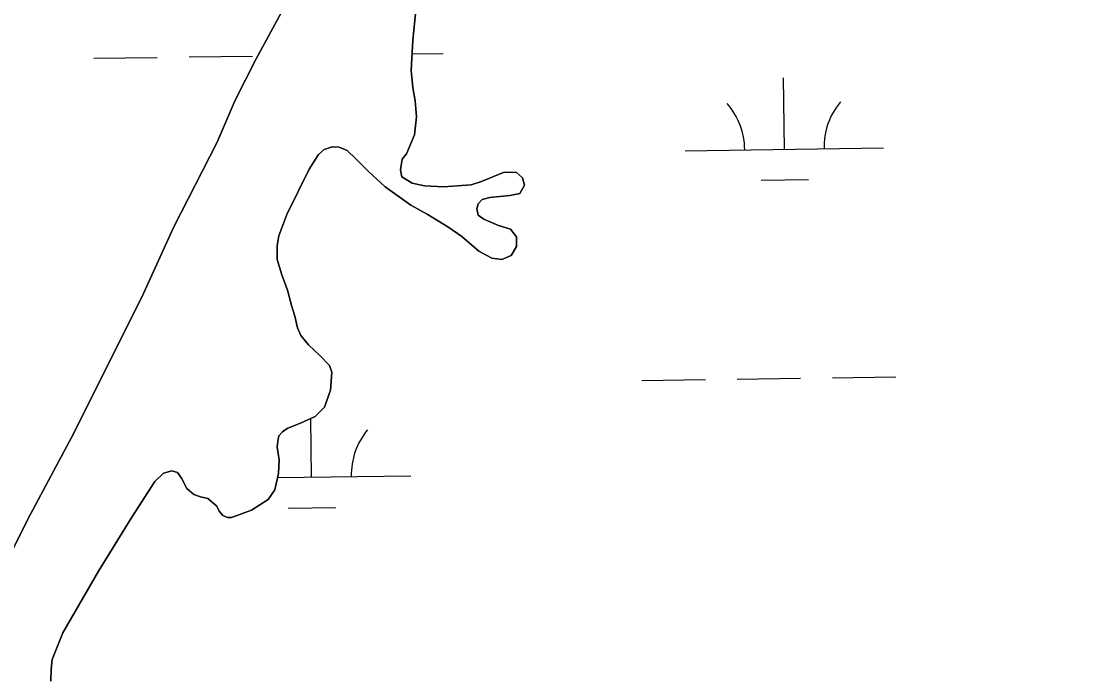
# Model space of a CAD drawing. Extents: x 3767014 to 3805179, y 361544 to 387384.
# Drawn here: x 3785327 to 3785865, y 368950 to 369279 of the extents above; entities that cross this region are included whole.
import ezdxf

# ---------------------------------------------------------------- set-up
doc = ezdxf.new("R2010")
doc.units = 0
for name, color, linetype in [('V-RIVR-EDGE', 7, 'Continuous'), ('V-TOPO-SHOR', 7, 'Continuous'), ('V-WETL-SWMP', 7, 'Continuous')]:
    doc.layers.add(name, color=color, linetype=linetype)

msp = doc.modelspace()

# ---------------------------------------------------------------- linework, layer by layer
at = {"layer": 'V-RIVR-EDGE'}
msp.add_spline([(3785266.865, 377529.211), (3785342.8, 377494.248), (3785391.258, 377467.439), (3785439.72, 377442.249), (3785475.246, 377418.707), (3785525.316, 377389.469), (3785575.383, 377359.422), (3785621.413, 377331.811), (3785722.351, 377269.288), (3785796.661, 377231.094), (3785852.385, 377199.415), (3785928.324, 377166.069), (3785964.678, 377149.804), (3786028.506, 377124.576), (3786060.018, 377113.175), (3786092.316, 377092.068), (3786117.34, 377073.405), (3786135.083, 377053.143), (3786154.458, 377039.347), (3786176.258, 377024.735), (3786206.946, 377006.867), (3786256.211, 376979.248), (3786328.098, 376942.677), (3786374.949, 376919.917), (3786491.265, 376862.208), (3786553.467, 376833.749), (3786619.713, 376805.279), (3786729.589, 376759.718), (3786796.656, 376736.099), (3786845.136, 376718.187), (3786867.767, 376712.469), (3787003.51, 376661.992), (3787089.16, 376631.048), (3787163.496, 376603.367), (3787230.559, 376578.13), (3787257.223, 376568.359), (3787300.044, 376551.27), (3787354.992, 376532.533), (3787409.127, 376512.181), (3787544.074, 376466.558), (3787612.756, 376442.126), (3787657.197, 376425.841), (3787730.724, 376398.162), (3787781.63, 376380.244), (3787834.96, 376361.511), (3787891.524, 376341.961), (3787940, 376322.432), (3787998.976, 376297.215), (3788050.697, 376281.721), (3788117.768, 376259.719), (3788176.757, 376240.164), (3788221.198, 376223.879), (3788259.981, 376209.226), (3788406.252, 376164.383), (3788541.215, 376125.23), (3788606.67, 376104.041), (3788679.39, 376077.173), (3788748.889, 376055.974), (3788871.693, 376005.528), (3788969.454, 375966.467), (3789047.013, 375933.926), (3789119.723, 375903.014), (3789155.253, 375881.09), (3789182.716, 375867.274), (3789214.225, 375854.256), (3789257.04, 375834.74), (3789281.286, 375828.21), (3789303.105, 375821.686), (3789328.955, 375809.491), (3789367.724, 375789.177), (3789414.577, 375767.225), (3789468.708, 375745.255), (3789509.105, 375728.981), (3789555.157, 375710.266), (3789585.849, 375694.015), (3789620.578, 375675.328), (3789681.97, 375646.062), (3789753.859, 375610.3), (3789792.633, 375591.603), (3789842.712, 375566.408), (3789897.64, 375539.584), (3789938.019, 375516.03), (3789968.727, 375506.25), (3790004.289, 375497.265), (3790030.972, 375494.773), (3790047.128, 375487.455), (3790077.007, 375469.589), (3790124.633, 375433.077), (3790192.442, 375382.768), (3790252.165, 375332.478), (3790290.91, 375302.459), (3790337.741, 375271.611), (3790406.357, 375220.491), (3790469.329, 375175.855), (3790570.248, 375106.054), (3790647.751, 375050.868), (3790691.367, 375028.115), (3790744.667, 374997.251), (3790806.838, 374955.852), (3790873.863, 374915.249), (3790932, 374877.903), (3791002.231, 374825.97), (3791052.265, 374782.175), (3791082.927, 374753.793), (3791131.331, 374705.149), (3791170.05, 374664.616), (3791192.631, 374638.681), (3791220.891, 374620.01), (3791288.67, 374557.569), (3791322.577, 374533.223), (3791362.944, 374504.817), (3791396.042, 374480.473), (3791434.785, 374449.645), (3791482.407, 374411.517), (3791534.052, 374365.291), (3791646.192, 374254.216), (3791707.514, 374196.644), (3791738.968, 374161.791), (3791773.65, 374123.694), (3791803.497, 374092.888), (3791829.321, 374070.18), (3791830.912, 374059.662), (3791837.316, 374032.958), (3791849.409, 374017.562), (3791884.123, 373992.405), (3791930.977, 373971.262), (3791954.393, 373955.838), (3791993.134, 373924.202), (3792026.979, 373874.785), (3792047.912, 373836.722), (3792063.186, 373799.482), (3792086.509, 373746.857), (3792112.249, 373690.181), (3792141.261, 373648.864), (3792158.993, 373624.558), (3792177.552, 373607.528), (3792214.702, 373586.409), (3792255.083, 373563.665), (3792301.119, 373538.48), (3792346.34, 373510.871), (3792382.671, 373485.71), (3792422.225, 373455.689), (3792479.537, 373411.875), (3792548.144, 373356.711), (3792619.168, 373298.307), (3792672.431, 373252.077), (3792709.534, 373212.357), (3792750.656, 373162.113), (3792839.385, 373068.08), (3792888.572, 373008.92), (3792945.027, 372945.699), (3792999.062, 372884.91), (3793053.898, 372820.884), (3793149.89, 372720.363), (3793208.761, 372653.092), (3793261.195, 372598.777), (3793315.232, 372538.796), (3793358.792, 372493.399), (3793409.592, 372432.618), (3793462.809, 372367.787), (3793498.283, 372323.219), (3793536.997, 372280.26), (3793578.124, 372232.443), (3793604.724, 372196.792), (3793668.438, 372125.466), (3793703.128, 372090.604), (3793760.41, 372034.66), (3793806.384, 371984.404), (3793839.438, 371942.268), (3793939.427, 371823.136), (3793981.333, 371763.186), (3794029.674, 371688.662), (3794050.609, 371651.408), (3794073.177, 371620.62), (3794178.796, 371488.535), (3794237.625, 371404.28), (3794268.243, 371358.106), (3794301.293, 371314.353), (3794332.724, 371269.794), (3794395.613, 371192), (3794429.476, 371149.862), (3794472.201, 371093.953), (3794523.788, 371024.274), (3794601.175, 370922.181), (3794640.679, 370871.942), (3794687.421, 370805.509), (3794733.389, 370752.828), (3794829.339, 370635.323), (3794895.463, 370557.521), (3794959.948, 370470.826), (3795013.158, 370403.569), (3795070.394, 370329.023), (3795159.854, 370203.448), (3795225.98, 370126.454), (3795296.13, 370041.363), (3795379.18, 369940.065), (3795459.001, 369841.201), (3795508.163, 369772.337), (3795554.103, 369708.333), (3795661.315, 369566.538), (3795715.338, 369500.897), (3795762.105, 369444.169), (3795798.366, 369390.703), (3795915.247, 369234.327), (3795963.601, 369165.465), (3796028.082, 369077.153), (3796043.387, 369052.853), (3796054.672, 369037.459), (3796077.242, 369007.48), (3796148.213, 368927.239), (3796183.677, 368878.627), (3796226.382, 368814.631), (3796275.531, 368740.105), (3796314.222, 368688.25), (3796353.714, 368633.158), (3796401.268, 368567.533), (3796456.873, 368487.33), (3796513.292, 368409.551), (3796545.533, 368365.8), (3796626.113, 368246.716), (3796670.449, 368188.377), (3796704.298, 368140.578), (3796751.041, 368074.145), (3796787.308, 368023.105), (3796838.907, 367958.278), (3796844.528, 367942.09), (3796845.295, 367925.104), (3796846.094, 367921.059), (3796852.559, 367919.425), (3796863.071, 367918.59), (3796875.166, 367904.003), (3796903.398, 367874.01), (3796931.629, 367844.017), (3796952.579, 367812.424), (3796982.392, 367767.87), (3797007.371, 367730.606), (3797037.194, 367690.095), (3797062.185, 367657.684), (3797075.869, 367631.77), (3797095.223, 367609.078), (3797126.665, 367569.372), (3797156.484, 367527.244), (3797212.099, 367451.085), (3797254.808, 367388.706), (3797302.183, 367327.228)], degree=3, dxfattribs=at)
at = {"layer": 'V-TOPO-SHOR'}
for points in [[(3785283.743, 368952.352), (3785289.435, 368960.908), (3785297.442, 368969.62), (3785301.95, 368975.15), (3785311.176, 368989.406), (3785330.624, 369028.586), (3785354.02, 369072.313), (3785388.865, 369142.254), (3785404.102, 369175.524), (3785426.065, 369218.637), (3785435.121, 369239.76), (3785445.636, 369260.627), (3785468.958, 369303.481)], [(3785526.728, 369289.948), (3785524.707, 369269.968), (3785523.73, 369254.657), (3785524.617, 369246.164), (3785525.751, 369239.42), (3785526.433, 369231.406), (3785525.399, 369222.286), (3785521.381, 369212.706), (3785519.222, 369209.943), (3785518.387, 369204.602), (3785519.151, 369201.136), (3785524.357, 369197.976), (3785530.583, 369196.582), (3785540.077, 369196.043), (3785554.079, 369197.065), (3785559.166, 369198.738), (3785570.66, 369203.473), (3785576.857, 369203.24), (3785579.825, 369200.604), (3785580.982, 369196.858), (3785578.475, 369192.637), (3785573.562, 369191.742), (3785563.428, 369190.718), (3785559.488, 369189.653), (3785557.508, 369187.573), (3785556.893, 369185.041), (3785557.553, 369181.865), (3785560.412, 369179.71), (3785567.844, 369176.507), (3785573.789, 369174.719), (3785576.884, 369170.828), (3785576.906, 369165.993), (3785574.117, 369161.473), (3785569.427, 369159.423), (3785564.379, 369160.072), (3785557.907, 369163.588), (3785549.305, 369171.019), (3785542.217, 369175.973), (3785531.805, 369182.293), (3785523.664, 369186.833), (3785510.762, 369195.996), (3785502.25, 369203.815), (3785495.9, 369210.238)], [(3785495.9, 369210.238), (3785491.539, 369214.387), (3785487.529, 369216.126), (3785484.044, 369216.234), (3785480.013, 369214.876), (3785477.079, 369212.29), (3785472.323, 369205.011), (3785461.182, 369182.195), (3785457.192, 369171.356), (3785456.343, 369166.595), (3785456.324, 369159.435), (3785458.647, 369151.655), (3785461.444, 369144.081), (3785463.681, 369135.816), (3785465.253, 369130.921), (3785466.56, 369125.051), (3785468.202, 369121.221), (3785472.096, 369116.384), (3785477.838, 369111.01), (3785482.7, 369106.099), (3785483.755, 369102.642), (3785483.204, 369093.535), (3785480.126, 369085.041), (3785475.502, 369080.284), (3785468.418, 369077.206), (3785461.235, 369074.224), (3785459.05, 369072.62), (3785457.166, 369070.544), (3785456.556, 369067.82), (3785456.34, 369064.813), (3785457.268, 369058.549), (3785456.957, 369051.575), (3785455.032, 369043.4), (3785451.667, 369038.576), (3785443.291, 369033.049), (3785433.221, 369029.414), (3785431.287, 369029.367), (3785428.842, 369030.466), (3785427.046, 369032.648), (3785425.821, 369035.228), (3785421.279, 369038.986), (3785417.578, 369039.863), (3785414.359, 369041.04), (3785410.705, 369044.047), (3785408.059, 369049.304), (3785406.056, 369052.058), (3785403.228, 369052.958), (3785398.999, 369051.788), (3785394.653, 369047.616), (3785383.006, 369029.528), (3785366.259, 369002.411), (3785348.259, 368971.298), (3785342.978, 368957.912), (3785342.324, 368953.058), (3785342.281, 368946.961)]]:
    msp.add_lwpolyline(points, dxfattribs=at)
at = {"layer": 'V-WETL-SWMP'}
for p, q in [((3785468.958, 369303.482), (3785445.635, 369260.626)), ((3785524.706, 369269.967), (3785526.728, 369289.947)), ((3785523.73, 369254.656), (3785524.706, 369269.967)), ((3785524.269, 369263.11), (3785539.846, 369263.326)), ((3785363.863, 369260.882), (3785395.86, 369261.326)), ((3785411.858, 369261.548), (3785443.855, 369261.993)), ((3785445.635, 369260.626), (3785435.121, 369239.759)), ((3785524.617, 369246.164), (3785523.73, 369254.656)), ((3785525.751, 369239.42), (3785524.617, 369246.164)), ((3785711.85, 369214.969), (3785711.35, 369250.965)), ((3785435.121, 369239.759), (3785426.065, 369218.637)), ((3785526.433, 369231.406), (3785525.751, 369239.42)), ((3785525.4, 369222.286), (3785526.433, 369231.406)), ((3785521.38, 369212.705), (3785525.4, 369222.286)), ((3785426.065, 369218.637), (3785404.103, 369175.525)), ((3785477.079, 369212.289), (3785480.014, 369214.877)), ((3785480.014, 369214.877), (3785484.044, 369216.234)), ((3785484.044, 369216.234), (3785487.53, 369216.126)), ((3785487.53, 369216.126), (3785491.54, 369214.387)), ((3785491.54, 369214.387), (3785495.899, 369210.238)), ((3785661.855, 369214.274), (3785761.845, 369215.663)), ((3785472.324, 369205.012), (3785477.079, 369212.289)), ((3785495.899, 369210.238), (3785502.25, 369203.816)), ((3785518.387, 369204.601), (3785519.223, 369209.943)), ((3785519.223, 369209.943), (3785521.38, 369212.705)), ((3785461.181, 369182.194), (3785472.324, 369205.012)), ((3785502.25, 369203.816), (3785510.763, 369195.996)), ((3785519.15, 369201.137), (3785518.387, 369204.601)), ((3785570.66, 369203.474), (3785559.167, 369198.739)), ((3785576.858, 369203.24), (3785570.66, 369203.474)), ((3785579.825, 369200.604), (3785576.858, 369203.24)), ((3785524.356, 369197.976), (3785519.15, 369201.137)), ((3785530.582, 369196.582), (3785524.356, 369197.976)), ((3785559.167, 369198.739), (3785554.08, 369197.066)), ((3785580.982, 369196.859), (3785579.825, 369200.604)), ((3785700.065, 369199.372), (3785724.063, 369199.706)), ((3785510.763, 369195.996), (3785523.664, 369186.833)), ((3785540.077, 369196.043), (3785530.582, 369196.582)), ((3785554.08, 369197.066), (3785540.077, 369196.043)), ((3785573.562, 369191.742), (3785578.474, 369192.637)), ((3785578.474, 369192.637), (3785580.982, 369196.859)), ((3785556.893, 369185.041), (3785557.508, 369187.572)), ((3785557.508, 369187.572), (3785559.488, 369189.653)), ((3785559.488, 369189.653), (3785563.428, 369190.718)), ((3785563.428, 369190.718), (3785573.562, 369191.742)), ((3785457.192, 369171.356), (3785461.181, 369182.194)), ((3785523.664, 369186.833), (3785531.806, 369182.293)), ((3785531.806, 369182.293), (3785542.217, 369175.972)), ((3785557.552, 369181.865), (3785556.893, 369185.041)), ((3785560.411, 369179.71), (3785557.552, 369181.865)), ((3785567.843, 369176.508), (3785560.411, 369179.71)), ((3785573.789, 369174.72), (3785567.843, 369176.508)), ((3785404.103, 369175.525), (3785388.864, 369142.254)), ((3785456.342, 369166.595), (3785457.192, 369171.356)), ((3785542.217, 369175.972), (3785549.306, 369171.019)), ((3785549.306, 369171.019), (3785557.906, 369163.588)), ((3785576.884, 369170.829), (3785573.789, 369174.72)), ((3785576.907, 369165.992), (3785576.884, 369170.829)), ((3785456.325, 369159.435), (3785456.342, 369166.595)), ((3785574.116, 369161.473), (3785576.907, 369165.992)), ((3785557.906, 369163.588), (3785564.379, 369160.071)), ((3785564.379, 369160.071), (3785569.426, 369159.422)), ((3785569.426, 369159.422), (3785574.116, 369161.473)), ((3785458.646, 369151.655), (3785456.325, 369159.435)), ((3785461.445, 369144.081), (3785458.646, 369151.655)), ((3785463.681, 369135.816), (3785461.445, 369144.081)), ((3785388.864, 369142.254), (3785354.02, 369072.314)), ((3785465.253, 369130.921), (3785463.681, 369135.816)), ((3785466.559, 369125.051), (3785465.253, 369130.921)), ((3785468.202, 369121.222), (3785466.559, 369125.051)), ((3785472.095, 369116.384), (3785468.202, 369121.222)), ((3785477.839, 369111.011), (3785472.095, 369116.384)), ((3785482.701, 369106.1), (3785477.839, 369111.011)), ((3785483.754, 369102.643), (3785482.701, 369106.1)), ((3785483.205, 369093.535), (3785483.754, 369102.643)), ((3785640.052, 369098.528), (3785672.049, 369098.973)), ((3785688.048, 369099.195), (3785720.045, 369099.639)), ((3785736.043, 369099.862), (3785768.04, 369100.306)), ((3785480.125, 369085.042), (3785483.205, 369093.535)), ((3785475.502, 369080.283), (3785480.125, 369085.042)), ((3785468.418, 369077.206), (3785475.502, 369080.283)), ((3785459.05, 369072.621), (3785461.236, 369074.223)), ((3785461.236, 369074.223), (3785468.418, 369077.206)), ((3785473.649, 369049.782), (3785473.239, 369079.3)), ((3785354.02, 369072.314), (3785330.623, 369028.586)), ((3785456.556, 369067.819), (3785457.166, 369070.543)), ((3785457.166, 369070.543), (3785459.05, 369072.621)), ((3785456.34, 369064.814), (3785456.556, 369067.819)), ((3785457.269, 369058.548), (3785456.34, 369064.814)), ((3785456.957, 369051.575), (3785457.269, 369058.548)), ((3785398.999, 369051.788), (3785403.227, 369052.957)), ((3785403.227, 369052.957), (3785406.055, 369052.059)), ((3785383.005, 369029.528), (3785394.652, 369047.617)), ((3785394.652, 369047.617), (3785398.999, 369051.788)), ((3785406.055, 369052.059), (3785408.058, 369049.303)), ((3785408.058, 369049.303), (3785410.704, 369044.047)), ((3785455.031, 369043.4), (3785456.957, 369051.575)), ((3785456.478, 369049.544), (3785523.645, 369050.477)), ((3785410.704, 369044.047), (3785414.358, 369041.041)), ((3785451.667, 369038.576), (3785455.031, 369043.4)), ((3785414.358, 369041.041), (3785417.579, 369039.863)), ((3785417.579, 369039.863), (3785421.278, 369038.987)), ((3785421.278, 369038.987), (3785425.821, 369035.229)), ((3785443.29, 369033.048), (3785451.667, 369038.576)), ((3785425.821, 369035.229), (3785427.046, 369032.647)), ((3785427.046, 369032.647), (3785428.841, 369030.466)), ((3785433.221, 369029.413), (3785443.29, 369033.048)), ((3785461.865, 369034.186), (3785485.863, 369034.519)), ((3785330.623, 369028.586), (3785311.176, 368989.406)), ((3785366.26, 369002.411), (3785383.005, 369029.528)), ((3785428.841, 369030.466), (3785431.287, 369029.366)), ((3785431.287, 369029.366), (3785433.221, 369029.413)), ((3785348.259, 368971.297), (3785366.26, 369002.411)), ((3785342.978, 368957.912), (3785348.259, 368971.297)), ((3785342.324, 368953.058), (3785342.978, 368957.912)), ((3785342.281, 368946.962), (3785342.324, 368953.058))]:
    msp.add_line(p, q, dxfattribs=at)
for centre, start, end in [((3785656.606, 369214.676), 0.02404, 41.5677), ((3785767.081, 369216.211), 140.02403, 181.56769), ((3785528.88, 369051.024), 140.02403, 181.56769)]:
    msp.add_arc(centre, 35.246, start, end, dxfattribs=at)

doc.saveas('drawing.dxf')
